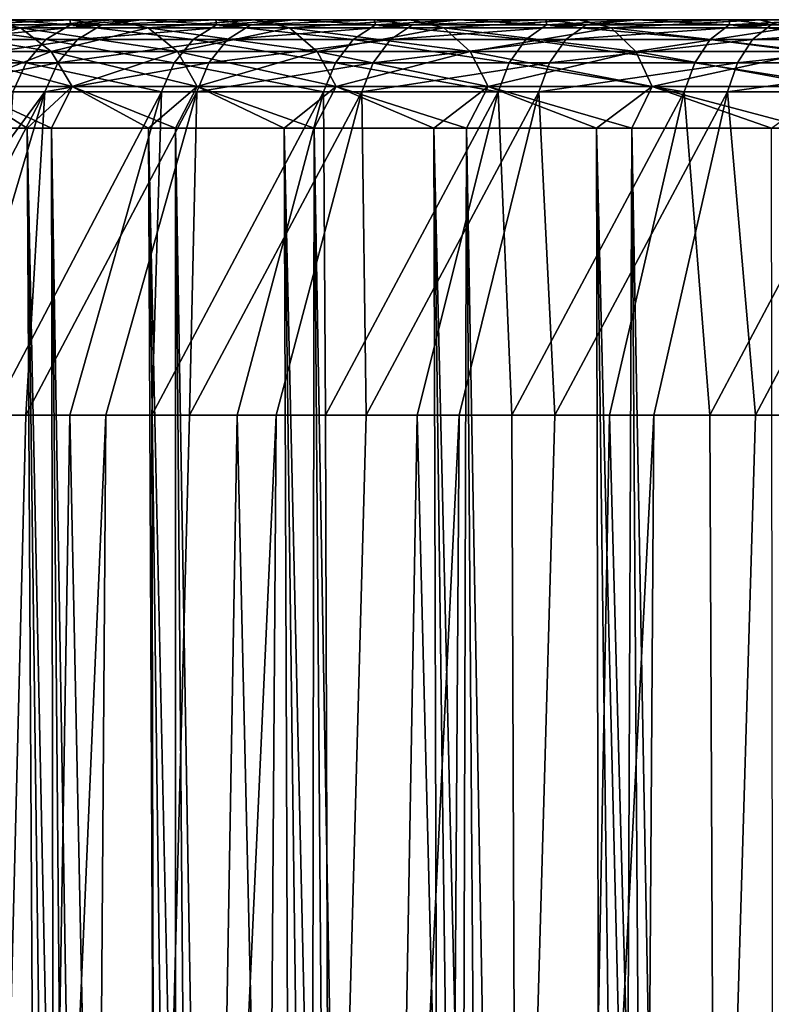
# Model space of a CAD drawing. Header units: millimetres. Extents: x -39.5 to 39.5, y -2 to 94.9.
# Tile 655 of 656: x -13.6 to -10.2, y 90.4 to 94.9. Entities that reach past the tile are written whole.
import ezdxf

# ---------------------------------------------------------------- set-up
doc = ezdxf.new("R2010")
doc.units = ezdxf.units.MM
doc.header["$LTSCALE"] = 65.185185
for name, color, linetype in [('15', 7, 'CONTINUOUS'), ('32', 7, 'CONTINUOUS'), ('35', 7, 'CONTINUOUS'), ('6', 7, 'CONTINUOUS'), ('7', 7, 'CONTINUOUS'), ('8', 7, 'CONTINUOUS')]:
    doc.layers.add(name, color=color, linetype=linetype)

msp = doc.modelspace()

# ---------------------------------------------------------------- linework, layer by layer
at = {"layer": '15', "color": 7, "linetype": 'Continuous'}
for points in [[(-13.5858, 60.1972, -6.1008), (-13.3541, 60.1972, -6.5925), (-14.0303, 94.3969, -6.2714), (-13.5858, 60.1972, -6.1008)], [(-14.0303, 94.3969, -6.2714), (-13.3541, 60.1972, -6.5925), (-13.5479, 94.3969, -7.255), (-14.0303, 94.3969, -6.2714)], [(-13.3836, 60.1972, 6.5325), (-13.6129, 60.1972, 6.0401), (-13.934, 94.3969, 6.4825), (-13.3836, 60.1972, 6.5325)], [(-13.4372, 94.3969, 7.458), (-13.3836, 60.1972, 6.5325), (-13.934, 94.3969, 6.4825), (-13.4372, 94.3969, 7.458)], [(-13.1046, 60.1972, -7.0755), (-12.8376, 60.1972, -7.5491), (-13.5479, 94.3969, -7.255), (-13.1046, 60.1972, -7.0755)], [(-13.5479, 94.3969, -7.255), (-12.8376, 60.1972, -7.5491), (-12.9964, 94.3969, -8.2021), (-13.5479, 94.3969, -7.255)], [(-13.3541, 60.1972, -6.5925), (-13.1046, 60.1972, -7.0755), (-13.5479, 94.3969, -7.255), (-13.3541, 60.1972, -6.5925)], [(-13.1364, 60.1972, 7.0163), (-13.3836, 60.1972, 6.5325), (-13.4372, 94.3969, 7.458), (-13.1364, 60.1972, 7.0163)], [(-12.8718, 60.1972, 7.4908), (-13.1364, 60.1972, 7.0163), (-13.4372, 94.3969, 7.458), (-12.8718, 60.1972, 7.4908)], [(-12.8722, 94.3969, 8.3956), (-12.8718, 60.1972, 7.4908), (-13.4372, 94.3969, 7.458), (-12.8722, 94.3969, 8.3956)], [(-12.5535, 60.1972, -8.0128), (-12.2525, 60.1972, -8.4658), (-12.9964, 94.3969, -8.2021), (-12.5535, 60.1972, -8.0128)], [(-12.9964, 94.3969, -8.2021), (-12.2525, 60.1972, -8.4658), (-12.3786, 94.3969, -9.1077), (-12.9964, 94.3969, -8.2021)], [(-12.8376, 60.1972, -7.5491), (-12.5535, 60.1972, -8.0128), (-12.9964, 94.3969, -8.2021), (-12.8376, 60.1972, -7.5491)], [(-12.5899, 60.1972, 7.9553), (-12.8718, 60.1972, 7.4908), (-12.8722, 94.3969, 8.3956), (-12.5899, 60.1972, 7.9553)], [(-12.2913, 60.1972, 8.4093), (-12.5899, 60.1972, 7.9553), (-12.8722, 94.3969, 8.3956), (-12.2913, 60.1972, 8.4093)], [(-12.2419, 94.3969, 9.2907), (-12.2913, 60.1972, 8.4093), (-12.8722, 94.3969, 8.3956), (-12.2419, 94.3969, 9.2907)], [(-11.9351, 60.1972, -8.9076), (-11.6019, 60.1972, -9.3376), (-12.3786, 94.3969, -9.1077), (-11.9351, 60.1972, -8.9076)], [(-12.3786, 94.3969, -9.1077), (-11.6019, 60.1972, -9.3376), (-11.6978, 94.3969, -9.967), (-12.3786, 94.3969, -9.1077)], [(-12.2525, 60.1972, -8.4658), (-11.9351, 60.1972, -8.9076), (-12.3786, 94.3969, -9.1077), (-12.2525, 60.1972, -8.4658)], [(-11.9763, 60.1972, 8.8522), (-12.2913, 60.1972, 8.4093), (-12.2419, 94.3969, 9.2907), (-11.9763, 60.1972, 8.8522)], [(-11.6453, 60.1972, 9.2833), (-11.9763, 60.1972, 8.8522), (-12.2419, 94.3969, 9.2907), (-11.6453, 60.1972, 9.2833)], [(-11.5489, 94.3969, 10.1392), (-11.6453, 60.1972, 9.2833), (-12.2419, 94.3969, 9.2907), (-11.5489, 94.3969, 10.1392)], [(-11.2532, 60.1972, -9.755), (-10.8894, 60.1972, -10.1594), (-11.6978, 94.3969, -9.967), (-11.2532, 60.1972, -9.755)], [(-11.6978, 94.3969, -9.967), (-10.8894, 60.1972, -10.1594), (-10.9574, 94.3969, -10.7756), (-11.6978, 94.3969, -9.967)], [(-11.6019, 60.1972, -9.3376), (-11.2532, 60.1972, -9.755), (-11.6978, 94.3969, -9.967), (-11.6019, 60.1972, -9.3376)], [(-11.2987, 60.1972, 9.7022), (-11.6453, 60.1972, 9.2833), (-11.5489, 94.3969, 10.1392), (-11.2987, 60.1972, 9.7022)], [(-10.937, 60.1972, 10.1082), (-11.2987, 60.1972, 9.7022), (-11.5489, 94.3969, 10.1392), (-10.937, 60.1972, 10.1082)], [(-10.7968, 94.3969, 10.9366), (-10.937, 60.1972, 10.1082), (-11.5489, 94.3969, 10.1392), (-10.7968, 94.3969, 10.9366)], [(-10.5111, 60.1972, -10.5503), (-10.1189, 60.1972, -10.9271), (-10.9574, 94.3969, -10.7756), (-10.5111, 60.1972, -10.5503)], [(-10.9574, 94.3969, -10.7756), (-10.1189, 60.1972, -10.9271), (-10.1614, 94.3969, -11.5293), (-10.9574, 94.3969, -10.7756)], [(-10.8894, 60.1972, -10.1594), (-10.5111, 60.1972, -10.5503), (-10.9574, 94.3969, -10.7756), (-10.8894, 60.1972, -10.1594)], [(-10.5606, 60.1972, 10.5009), (-10.937, 60.1972, 10.1082), (-10.7968, 94.3969, 10.9366), (-10.5606, 60.1972, 10.5009)], [(-10.17, 60.1972, 10.8796), (-10.5606, 60.1972, 10.5009), (-10.7968, 94.3969, 10.9366), (-10.17, 60.1972, 10.8796)], [(-9.9889, 94.3969, 11.6792), (-10.17, 60.1972, 10.8796), (-10.7968, 94.3969, 10.9366), (-9.9889, 94.3969, 11.6792)], [(-9.7658, 60.1972, 11.2438), (-10.17, 60.1972, 10.8796), (-9.9889, 94.3969, 11.6792), (-9.7658, 60.1972, 11.2438)]]:
    msp.add_3dface(points, dxfattribs=at)
at = {"layer": '32', "color": 7, "linetype": 'Continuous'}
for points in [[(-13.3501, 94.8669, 9.2726), (-13.6581, 94.89, 8.5319), (-13.9518, 94.8669, 8.3399), (-13.3501, 94.8669, 9.2726)], [(-13.6573, 94.89, -8.5331), (-13.3505, 94.89, -9.0052), (-13.8236, 94.8669, -8.5507), (-13.6573, 94.89, -8.5331)], [(-13.8236, 94.8669, -8.5507), (-13.3505, 94.89, -9.0052), (-13.2079, 94.8669, -9.4741), (-13.8236, 94.8669, -8.5507)], [(-13.3515, 94.89, 9.0038), (-13.6581, 94.89, 8.5319), (-13.3501, 94.8669, 9.2726), (-13.3515, 94.89, 9.0038)], [(-13.0283, 94.89, 9.4655), (-13.3515, 94.89, 9.0038), (-13.3501, 94.8669, 9.2726), (-13.0283, 94.89, 9.4655)], [(-13.3505, 94.89, -9.0052), (-13.0271, 94.89, -9.4671), (-13.2079, 94.8669, -9.4741), (-13.3505, 94.89, -9.0052)], [(-12.6862, 94.8669, 10.162), (-13.0283, 94.89, 9.4655), (-13.3501, 94.8669, 9.2726), (-12.6862, 94.8669, 10.162)], [(-13.0271, 94.89, -9.4671), (-12.6883, 94.89, -9.9169), (-13.2079, 94.8669, -9.4741), (-13.0271, 94.89, -9.4671)], [(-13.2079, 94.8669, -9.4741), (-12.6883, 94.89, -9.9169), (-12.5305, 94.8669, -10.3534), (-13.2079, 94.8669, -9.4741)], [(-12.6896, 94.89, 9.9151), (-13.0283, 94.89, 9.4655), (-12.6862, 94.8669, 10.162), (-12.6896, 94.89, 9.9151)], [(-12.3368, 94.89, 10.3511), (-12.6896, 94.89, 9.9151), (-12.6862, 94.8669, 10.162), (-12.3368, 94.89, 10.3511)], [(-12.6883, 94.89, -9.9169), (-12.3352, 94.89, -10.3529), (-12.5305, 94.8669, -10.3534), (-12.6883, 94.89, -9.9169)], [(-11.9632, 94.8669, 11.004), (-12.3368, 94.89, 10.3511), (-12.6862, 94.8669, 10.162), (-11.9632, 94.8669, 11.004)], [(-12.3352, 94.89, -10.3529), (-11.967, 94.89, -10.7762), (-12.5305, 94.8669, -10.3534), (-12.3352, 94.89, -10.3529)], [(-12.5305, 94.8669, -10.3534), (-11.967, 94.89, -10.7762), (-11.7948, 94.8669, -11.1843), (-12.5305, 94.8669, -10.3534)], [(-11.9687, 94.89, 10.7743), (-12.3368, 94.89, 10.3511), (-11.9632, 94.8669, 11.004), (-11.9687, 94.89, 10.7743)], [(-11.5846, 94.89, 11.186), (-11.9687, 94.89, 10.7743), (-11.9632, 94.8669, 11.004), (-11.5846, 94.89, 11.186)], [(-11.967, 94.89, -10.7762), (-11.5828, 94.89, -11.1879), (-11.7948, 94.8669, -11.1843), (-11.967, 94.89, -10.7762)], [(-11.1843, 94.8669, 11.7948), (-11.5846, 94.89, 11.186), (-11.9632, 94.8669, 11.004), (-11.1843, 94.8669, 11.7948)], [(-11.5828, 94.89, -11.1879), (-11.1841, 94.89, -11.5864), (-11.7948, 94.8669, -11.1843), (-11.5828, 94.89, -11.1879)], [(-11.7948, 94.8669, -11.1843), (-11.1841, 94.89, -11.5864), (-11.004, 94.8669, -11.9632), (-11.7948, 94.8669, -11.1843)], [(-11.1859, 94.89, 11.5847), (-11.5846, 94.89, 11.186), (-11.1843, 94.8669, 11.7948), (-11.1859, 94.89, 11.5847)], [(-10.7743, 94.89, 11.9688), (-11.1859, 94.89, 11.5847), (-11.1843, 94.8669, 11.7948), (-10.7743, 94.89, 11.9688)], [(-10.3534, 94.8669, 12.5305), (-10.7743, 94.89, 11.9688), (-11.1843, 94.8669, 11.7948), (-10.3534, 94.8669, 12.5305)], [(-11.1841, 94.89, -11.5864), (-10.7724, 94.89, -11.9704), (-11.004, 94.8669, -11.9632), (-11.1841, 94.89, -11.5864)], [(-10.7724, 94.89, -11.9704), (-10.3492, 94.89, -12.3384), (-11.004, 94.8669, -11.9632), (-10.7724, 94.89, -11.9704)], [(-11.004, 94.8669, -11.9632), (-10.3492, 94.89, -12.3384), (-10.162, 94.8669, -12.6862), (-11.004, 94.8669, -11.9632)], [(-10.351, 94.89, 12.3369), (-10.7743, 94.89, 11.9688), (-10.3534, 94.8669, 12.5305), (-10.351, 94.89, 12.3369)], [(-9.915, 94.89, 12.6897), (-10.351, 94.89, 12.3369), (-10.3534, 94.8669, 12.5305), (-9.915, 94.89, 12.6897)], [(-9.4741, 94.8669, 13.2079), (-9.915, 94.89, 12.6897), (-10.3534, 94.8669, 12.5305), (-9.4741, 94.8669, 13.2079)], [(-10.3492, 94.89, -12.3384), (-9.9134, 94.89, -12.6911), (-10.162, 94.8669, -12.6862), (-10.3492, 94.89, -12.3384)], [(-9.9134, 94.89, -12.6911), (-9.4639, 94.89, -13.0294), (-10.162, 94.8669, -12.6862), (-9.9134, 94.89, -12.6911)], [(-10.162, 94.8669, -12.6862), (-9.4639, 94.89, -13.0294), (-9.2726, 94.8669, -13.3501), (-10.162, 94.8669, -12.6862)], [(-13.4623, 94.7995, 9.3505), (-13.9518, 94.8669, 8.3399), (-14.069, 94.7995, 8.41), (-13.4623, 94.7995, 9.3505)], [(-13.3501, 94.8669, 9.2726), (-13.9518, 94.8669, 8.3399), (-13.4623, 94.7995, 9.3505), (-13.3501, 94.8669, 9.2726)], [(-13.8236, 94.8669, -8.5507), (-13.2079, 94.8669, -9.4741), (-13.9398, 94.7995, -8.6225), (-13.8236, 94.8669, -8.5507)], [(-13.9398, 94.7995, -8.6225), (-13.2079, 94.8669, -9.4741), (-13.3188, 94.7995, -9.5537), (-13.9398, 94.7995, -8.6225)], [(-12.7928, 94.7995, 10.2474), (-13.3501, 94.8669, 9.2726), (-13.4623, 94.7995, 9.3505), (-12.7928, 94.7995, 10.2474)], [(-12.6862, 94.8669, 10.162), (-13.3501, 94.8669, 9.2726), (-12.7928, 94.7995, 10.2474), (-12.6862, 94.8669, 10.162)], [(-13.2079, 94.8669, -9.4741), (-12.5305, 94.8669, -10.3534), (-13.3188, 94.7995, -9.5537), (-13.2079, 94.8669, -9.4741)], [(-13.3188, 94.7995, -9.5537), (-12.5305, 94.8669, -10.3534), (-12.6358, 94.7995, -10.4403), (-13.3188, 94.7995, -9.5537)], [(-12.0637, 94.7995, 11.0965), (-12.6862, 94.8669, 10.162), (-12.7928, 94.7995, 10.2474), (-12.0637, 94.7995, 11.0965)], [(-11.9632, 94.8669, 11.004), (-12.6862, 94.8669, 10.162), (-12.0637, 94.7995, 11.0965), (-11.9632, 94.8669, 11.004)], [(-12.5305, 94.8669, -10.3534), (-11.7948, 94.8669, -11.1843), (-12.6358, 94.7995, -10.4403), (-12.5305, 94.8669, -10.3534)], [(-12.6358, 94.7995, -10.4403), (-11.7948, 94.8669, -11.1843), (-11.8939, 94.7995, -11.2783), (-12.6358, 94.7995, -10.4403)], [(-11.2783, 94.7995, 11.8939), (-11.9632, 94.8669, 11.004), (-12.0637, 94.7995, 11.0965), (-11.2783, 94.7995, 11.8939)], [(-11.1843, 94.8669, 11.7948), (-11.9632, 94.8669, 11.004), (-11.2783, 94.7995, 11.8939), (-11.1843, 94.8669, 11.7948)], [(-11.7948, 94.8669, -11.1843), (-11.004, 94.8669, -11.9632), (-11.8939, 94.7995, -11.2783), (-11.7948, 94.8669, -11.1843)], [(-11.8939, 94.7995, -11.2783), (-11.004, 94.8669, -11.9632), (-11.0965, 94.7995, -12.0637), (-11.8939, 94.7995, -11.2783)], [(-10.4403, 94.7995, 12.6358), (-11.1843, 94.8669, 11.7948), (-11.2783, 94.7995, 11.8939), (-10.4403, 94.7995, 12.6358)], [(-10.3534, 94.8669, 12.5305), (-11.1843, 94.8669, 11.7948), (-10.4403, 94.7995, 12.6358), (-10.3534, 94.8669, 12.5305)], [(-11.004, 94.8669, -11.9632), (-10.162, 94.8669, -12.6862), (-11.0965, 94.7995, -12.0637), (-11.004, 94.8669, -11.9632)], [(-11.0965, 94.7995, -12.0637), (-10.162, 94.8669, -12.6862), (-10.2474, 94.7995, -12.7928), (-11.0965, 94.7995, -12.0637)], [(-9.5537, 94.7995, 13.3188), (-10.3534, 94.8669, 12.5305), (-10.4403, 94.7995, 12.6358), (-9.5537, 94.7995, 13.3188)], [(-9.4741, 94.8669, 13.2079), (-10.3534, 94.8669, 12.5305), (-9.5537, 94.7995, 13.3188), (-9.4741, 94.8669, 13.2079)], [(-10.162, 94.8669, -12.6862), (-9.2726, 94.8669, -13.3501), (-10.2474, 94.7995, -12.7928), (-10.162, 94.8669, -12.6862)], [(-10.2474, 94.7995, -12.7928), (-9.2726, 94.8669, -13.3501), (-9.3505, 94.7995, -13.4623), (-10.2474, 94.7995, -12.7928)], [(-13.5526, 94.6941, 9.4132), (-14.069, 94.7995, 8.41), (-14.1634, 94.6941, 8.4664), (-13.5526, 94.6941, 9.4132)], [(-13.4623, 94.7995, 9.3505), (-14.069, 94.7995, 8.41), (-13.5526, 94.6941, 9.4132), (-13.4623, 94.7995, 9.3505)], [(-13.9398, 94.7995, -8.6225), (-13.3188, 94.7995, -9.5537), (-14.0333, 94.6941, -8.6804), (-13.9398, 94.7995, -8.6225)], [(-14.0333, 94.6941, -8.6804), (-13.3188, 94.7995, -9.5537), (-13.4082, 94.6941, -9.6178), (-14.0333, 94.6941, -8.6804)], [(-12.8786, 94.6941, 10.3161), (-13.4623, 94.7995, 9.3505), (-13.5526, 94.6941, 9.4132), (-12.8786, 94.6941, 10.3161)], [(-12.7928, 94.7995, 10.2474), (-13.4623, 94.7995, 9.3505), (-12.8786, 94.6941, 10.3161), (-12.7928, 94.7995, 10.2474)], [(-13.3188, 94.7995, -9.5537), (-12.6358, 94.7995, -10.4403), (-13.4082, 94.6941, -9.6178), (-13.3188, 94.7995, -9.5537)], [(-13.4082, 94.6941, -9.6178), (-12.6358, 94.7995, -10.4403), (-12.7206, 94.6941, -10.5104), (-13.4082, 94.6941, -9.6178)], [(-12.1446, 94.6941, 11.1709), (-12.7928, 94.7995, 10.2474), (-12.8786, 94.6941, 10.3161), (-12.1446, 94.6941, 11.1709)], [(-12.0637, 94.7995, 11.0965), (-12.7928, 94.7995, 10.2474), (-12.1446, 94.6941, 11.1709), (-12.0637, 94.7995, 11.0965)], [(-12.6358, 94.7995, -10.4403), (-11.8939, 94.7995, -11.2783), (-12.7206, 94.6941, -10.5104), (-12.6358, 94.7995, -10.4403)], [(-12.7206, 94.6941, -10.5104), (-11.8939, 94.7995, -11.2783), (-11.9737, 94.6941, -11.354), (-12.7206, 94.6941, -10.5104)], [(-11.354, 94.6941, 11.9737), (-12.0637, 94.7995, 11.0965), (-12.1446, 94.6941, 11.1709), (-11.354, 94.6941, 11.9737)], [(-11.2783, 94.7995, 11.8939), (-12.0637, 94.7995, 11.0965), (-11.354, 94.6941, 11.9737), (-11.2783, 94.7995, 11.8939)], [(-11.8939, 94.7995, -11.2783), (-11.0965, 94.7995, -12.0637), (-11.9737, 94.6941, -11.354), (-11.8939, 94.7995, -11.2783)], [(-11.9737, 94.6941, -11.354), (-11.0965, 94.7995, -12.0637), (-11.1709, 94.6941, -12.1446), (-11.9737, 94.6941, -11.354)], [(-10.5104, 94.6941, 12.7206), (-11.2783, 94.7995, 11.8939), (-11.354, 94.6941, 11.9737), (-10.5104, 94.6941, 12.7206)], [(-10.4403, 94.7995, 12.6358), (-11.2783, 94.7995, 11.8939), (-10.5104, 94.6941, 12.7206), (-10.4403, 94.7995, 12.6358)], [(-11.0965, 94.7995, -12.0637), (-10.2474, 94.7995, -12.7928), (-11.1709, 94.6941, -12.1446), (-11.0965, 94.7995, -12.0637)], [(-11.1709, 94.6941, -12.1446), (-10.2474, 94.7995, -12.7928), (-10.3161, 94.6941, -12.8786), (-11.1709, 94.6941, -12.1446)], [(-9.6178, 94.6941, 13.4082), (-10.4403, 94.7995, 12.6358), (-10.5104, 94.6941, 12.7206), (-9.6178, 94.6941, 13.4082)], [(-9.5537, 94.7995, 13.3188), (-10.4403, 94.7995, 12.6358), (-9.6178, 94.6941, 13.4082), (-9.5537, 94.7995, 13.3188)], [(-10.2474, 94.7995, -12.7928), (-9.3505, 94.7995, -13.4623), (-10.3161, 94.6941, -12.8786), (-10.2474, 94.7995, -12.7928)], [(-10.3161, 94.6941, -12.8786), (-9.3505, 94.7995, -13.4623), (-9.4132, 94.6941, -13.5526), (-10.3161, 94.6941, -12.8786)], [(-13.6137, 94.561, 9.4532), (-13.5526, 94.6941, 9.4132), (-14.1634, 94.6941, 8.4664), (-13.6137, 94.561, 9.4532)], [(-13.4673, 94.561, -9.6606), (-14.0954, 94.561, -8.7186), (-13.4082, 94.6941, -9.6178), (-13.4673, 94.561, -9.6606)], [(-14.0954, 94.561, -8.7186), (-14.0333, 94.6941, -8.6804), (-13.4082, 94.6941, -9.6178), (-14.0954, 94.561, -8.7186)], [(-13.6137, 94.561, 9.4532), (-12.9368, 94.561, 10.3603), (-13.5526, 94.6941, 9.4132), (-13.6137, 94.561, 9.4532)], [(-12.9368, 94.561, 10.3603), (-12.8786, 94.6941, 10.3161), (-13.5526, 94.6941, 9.4132), (-12.9368, 94.561, 10.3603)], [(-12.7763, 94.561, -10.5575), (-13.4673, 94.561, -9.6606), (-12.7206, 94.6941, -10.5104), (-12.7763, 94.561, -10.5575)], [(-13.4673, 94.561, -9.6606), (-13.4082, 94.6941, -9.6178), (-12.7206, 94.6941, -10.5104), (-13.4673, 94.561, -9.6606)], [(-12.9368, 94.561, 10.3603), (-12.1994, 94.561, 11.2191), (-12.8786, 94.6941, 10.3161), (-12.9368, 94.561, 10.3603)], [(-12.1994, 94.561, 11.2191), (-12.1446, 94.6941, 11.1709), (-12.8786, 94.6941, 10.3161), (-12.1994, 94.561, 11.2191)], [(-12.0257, 94.561, -11.4052), (-12.7763, 94.561, -10.5575), (-11.9737, 94.6941, -11.354), (-12.0257, 94.561, -11.4052)], [(-12.7763, 94.561, -10.5575), (-12.7206, 94.6941, -10.5104), (-11.9737, 94.6941, -11.354), (-12.7763, 94.561, -10.5575)], [(-12.1994, 94.561, 11.2191), (-11.405, 94.561, 12.0258), (-12.1446, 94.6941, 11.1709), (-12.1994, 94.561, 11.2191)], [(-11.405, 94.561, 12.0258), (-11.354, 94.6941, 11.9737), (-12.1446, 94.6941, 11.1709), (-11.405, 94.561, 12.0258)], [(-11.219, 94.561, -12.1995), (-12.0257, 94.561, -11.4052), (-11.1709, 94.6941, -12.1446), (-11.219, 94.561, -12.1995)], [(-12.0257, 94.561, -11.4052), (-11.9737, 94.6941, -11.354), (-11.1709, 94.6941, -12.1446), (-12.0257, 94.561, -11.4052)], [(-11.405, 94.561, 12.0258), (-10.5575, 94.561, 12.7763), (-11.354, 94.6941, 11.9737), (-11.405, 94.561, 12.0258)], [(-10.5575, 94.561, 12.7763), (-10.5104, 94.6941, 12.7206), (-11.354, 94.6941, 11.9737), (-10.5575, 94.561, 12.7763)], [(-10.3604, 94.561, -12.9367), (-11.219, 94.561, -12.1995), (-10.3161, 94.6941, -12.8786), (-10.3604, 94.561, -12.9367)], [(-11.219, 94.561, -12.1995), (-11.1709, 94.6941, -12.1446), (-10.3161, 94.6941, -12.8786), (-11.219, 94.561, -12.1995)], [(-10.5575, 94.561, 12.7763), (-9.661, 94.561, 13.467), (-10.5104, 94.6941, 12.7206), (-10.5575, 94.561, 12.7763)], [(-9.661, 94.561, 13.467), (-9.6178, 94.6941, 13.4082), (-10.5104, 94.6941, 12.7206), (-9.661, 94.561, 13.467)], [(-9.4538, 94.561, -13.6132), (-10.3604, 94.561, -12.9367), (-9.4132, 94.6941, -13.5526), (-9.4538, 94.561, -13.6132)], [(-10.3604, 94.561, -12.9367), (-10.3161, 94.6941, -12.8786), (-9.4132, 94.6941, -13.5526), (-10.3604, 94.561, -12.9367)]]:
    msp.add_3dface(points, dxfattribs=at)
at = {"layer": '35', "color": 7, "linetype": 'Continuous'}
for points in [[(-13.5779, 94.8526, -7.8392), (-13.7442, 94.89, -7.9305), (-14.0916, 94.8526, -6.8729), (-13.5779, 94.8526, -7.8392)], [(-14.0916, 94.8526, 6.8729), (-13.7497, 94.89, 7.9209), (-13.5779, 94.8526, 7.8392), (-14.0916, 94.8526, 6.8729)], [(-13.7497, 94.89, 7.9209), (-13.1652, 94.89, 8.8582), (-13.5779, 94.8526, 7.8392), (-13.7497, 94.89, 7.9209)], [(-13.1581, 94.89, -8.8685), (-13.7442, 94.89, -7.9305), (-13.5779, 94.8526, -7.8392), (-13.1581, 94.89, -8.8685)], [(-12.998, 94.8526, -8.7672), (-13.1581, 94.89, -8.8685), (-13.5779, 94.8526, -7.8392), (-12.998, 94.8526, -8.7672)], [(-13.5779, 94.8526, 7.8392), (-13.1652, 94.89, 8.8582), (-12.998, 94.8526, 8.7672), (-13.5779, 94.8526, 7.8392)], [(-13.1652, 94.89, 8.8582), (-12.5154, 94.89, 9.755), (-12.998, 94.8526, 8.7672), (-13.1652, 94.89, 8.8582)], [(-12.5067, 94.89, -9.766), (-13.1581, 94.89, -8.8685), (-12.998, 94.8526, -8.7672), (-12.5067, 94.89, -9.766)], [(-12.3547, 94.8526, -9.6526), (-12.5067, 94.89, -9.766), (-12.998, 94.8526, -8.7672), (-12.3547, 94.8526, -9.6526)], [(-12.998, 94.8526, 8.7672), (-12.5154, 94.89, 9.755), (-12.3547, 94.8526, 9.6526), (-12.998, 94.8526, 8.7672)], [(-12.5154, 94.89, 9.755), (-11.807, 94.89, 10.6012), (-12.3547, 94.8526, 9.6526), (-12.5154, 94.89, 9.755)], [(-11.7972, 94.89, -10.6121), (-12.5067, 94.89, -9.766), (-12.3547, 94.8526, -9.6526), (-11.7972, 94.89, -10.6121)], [(-11.6513, 94.8526, -10.4909), (-11.7972, 94.89, -10.6121), (-12.3547, 94.8526, -9.6526), (-11.6513, 94.8526, -10.4909)], [(-12.3547, 94.8526, 9.6526), (-11.807, 94.89, 10.6012), (-11.6513, 94.8526, 10.4909), (-12.3547, 94.8526, 9.6526)], [(-11.807, 94.89, 10.6012), (-11.0377, 94.89, 11.3999), (-11.6513, 94.8526, 10.4909), (-11.807, 94.89, 10.6012)], [(-11.0271, 94.89, -11.4101), (-11.7972, 94.89, -10.6121), (-11.6513, 94.8526, -10.4909), (-11.0271, 94.89, -11.4101)], [(-10.8911, 94.8526, -11.2781), (-11.0271, 94.89, -11.4101), (-11.6513, 94.8526, -10.4909), (-10.8911, 94.8526, -11.2781)], [(-11.6513, 94.8526, 10.4909), (-11.0377, 94.89, 11.3999), (-10.8911, 94.8526, 11.2781), (-11.6513, 94.8526, 10.4909)], [(-11.0377, 94.89, 11.3999), (-10.2159, 94.89, 12.1422), (-10.8911, 94.8526, 11.2781), (-11.0377, 94.89, 11.3999)], [(-10.2056, 94.89, -12.1508), (-11.0271, 94.89, -11.4101), (-10.8911, 94.8526, -11.2781), (-10.2056, 94.89, -12.1508)], [(-10.0779, 94.8526, -12.0103), (-10.2056, 94.89, -12.1508), (-10.8911, 94.8526, -11.2781), (-10.0779, 94.8526, -12.0103)], [(-10.8911, 94.8526, 11.2781), (-10.2159, 94.89, 12.1422), (-10.0779, 94.8526, 12.0103), (-10.8911, 94.8526, 11.2781)], [(-10.2159, 94.89, 12.1422), (-9.3426, 94.89, 12.8258), (-10.0779, 94.8526, 12.0103), (-10.2159, 94.89, 12.1422)], [(-9.3346, 94.89, -12.8317), (-10.2056, 94.89, -12.1508), (-10.0779, 94.8526, -12.0103), (-9.3346, 94.89, -12.8317)], [(-13.5779, 94.8526, -7.8392), (-14.0916, 94.8526, -6.8729), (-13.438, 94.7459, -7.7584), (-13.5779, 94.8526, -7.8392)], [(-13.438, 94.7459, -7.7584), (-14.0916, 94.8526, -6.8729), (-13.9465, 94.7459, -6.8022), (-13.438, 94.7459, -7.7584)], [(-14.0916, 94.8526, 6.8729), (-13.5779, 94.8526, 7.8392), (-13.9465, 94.7459, 6.8022), (-14.0916, 94.8526, 6.8729)], [(-13.9465, 94.7459, 6.8022), (-13.5779, 94.8526, 7.8392), (-13.438, 94.7459, 7.7584), (-13.9465, 94.7459, 6.8022)], [(-12.998, 94.8526, -8.7672), (-13.5779, 94.8526, -7.8392), (-12.8641, 94.7459, -8.6769), (-12.998, 94.8526, -8.7672)], [(-12.8641, 94.7459, -8.6769), (-13.5779, 94.8526, -7.8392), (-13.438, 94.7459, -7.7584), (-12.8641, 94.7459, -8.6769)], [(-13.5779, 94.8526, 7.8392), (-12.998, 94.8526, 8.7672), (-13.438, 94.7459, 7.7584), (-13.5779, 94.8526, 7.8392)], [(-13.438, 94.7459, 7.7584), (-12.998, 94.8526, 8.7672), (-12.8641, 94.7459, 8.6769), (-13.438, 94.7459, 7.7584)], [(-12.3547, 94.8526, -9.6526), (-12.998, 94.8526, -8.7672), (-12.2275, 94.7459, -9.5531), (-12.3547, 94.8526, -9.6526)], [(-12.2275, 94.7459, -9.5531), (-12.998, 94.8526, -8.7672), (-12.8641, 94.7459, -8.6769), (-12.2275, 94.7459, -9.5531)], [(-12.998, 94.8526, 8.7672), (-12.3547, 94.8526, 9.6526), (-12.8641, 94.7459, 8.6769), (-12.998, 94.8526, 8.7672)], [(-12.8641, 94.7459, 8.6769), (-12.3547, 94.8526, 9.6526), (-12.2275, 94.7459, 9.5531), (-12.8641, 94.7459, 8.6769)], [(-11.6513, 94.8526, -10.4909), (-12.3547, 94.8526, -9.6526), (-11.5313, 94.7459, -10.3828), (-11.6513, 94.8526, -10.4909)], [(-11.5313, 94.7459, -10.3828), (-12.3547, 94.8526, -9.6526), (-12.2275, 94.7459, -9.5531), (-11.5313, 94.7459, -10.3828)], [(-12.3547, 94.8526, 9.6526), (-11.6513, 94.8526, 10.4909), (-12.2275, 94.7459, 9.5531), (-12.3547, 94.8526, 9.6526)], [(-12.2275, 94.7459, 9.5531), (-11.6513, 94.8526, 10.4909), (-11.5313, 94.7459, 10.3828), (-12.2275, 94.7459, 9.5531)], [(-10.8911, 94.8526, -11.2781), (-11.6513, 94.8526, -10.4909), (-10.7789, 94.7459, -11.1619), (-10.8911, 94.8526, -11.2781)], [(-10.7789, 94.7459, -11.1619), (-11.6513, 94.8526, -10.4909), (-11.5313, 94.7459, -10.3828), (-10.7789, 94.7459, -11.1619)], [(-11.6513, 94.8526, 10.4909), (-10.8911, 94.8526, 11.2781), (-11.5313, 94.7459, 10.3828), (-11.6513, 94.8526, 10.4909)], [(-11.5313, 94.7459, 10.3828), (-10.8911, 94.8526, 11.2781), (-10.7789, 94.7459, 11.1619), (-11.5313, 94.7459, 10.3828)], [(-10.0779, 94.8526, -12.0103), (-10.8911, 94.8526, -11.2781), (-9.9741, 94.7459, -11.8866), (-10.0779, 94.8526, -12.0103)], [(-9.9741, 94.7459, -11.8866), (-10.8911, 94.8526, -11.2781), (-10.7789, 94.7459, -11.1619), (-9.9741, 94.7459, -11.8866)], [(-10.8911, 94.8526, 11.2781), (-10.0779, 94.8526, 12.0103), (-10.7789, 94.7459, 11.1619), (-10.8911, 94.8526, 11.2781)], [(-10.7789, 94.7459, 11.1619), (-10.0779, 94.8526, 12.0103), (-9.9741, 94.7459, 11.8866), (-10.7789, 94.7459, 11.1619)], [(-13.438, 94.7459, -7.7584), (-13.9465, 94.7459, -6.8022), (-13.3437, 94.5858, -7.704), (-13.438, 94.7459, -7.7584)], [(-13.3437, 94.5858, -7.704), (-13.9465, 94.7459, -6.8022), (-13.8486, 94.5858, -6.7544), (-13.3437, 94.5858, -7.704)], [(-13.9465, 94.7459, 6.8022), (-13.438, 94.7459, 7.7584), (-13.8486, 94.5858, 6.7544), (-13.9465, 94.7459, 6.8022)], [(-13.8486, 94.5858, 6.7544), (-13.438, 94.7459, 7.7584), (-13.3437, 94.5858, 7.704), (-13.8486, 94.5858, 6.7544)], [(-12.8641, 94.7459, -8.6769), (-13.438, 94.7459, -7.7584), (-12.7738, 94.5858, -8.6161), (-12.8641, 94.7459, -8.6769)], [(-12.7738, 94.5858, -8.6161), (-13.438, 94.7459, -7.7584), (-13.3437, 94.5858, -7.704), (-12.7738, 94.5858, -8.6161)], [(-13.438, 94.7459, 7.7584), (-12.8641, 94.7459, 8.6769), (-13.3437, 94.5858, 7.704), (-13.438, 94.7459, 7.7584)], [(-13.3437, 94.5858, 7.704), (-12.8641, 94.7459, 8.6769), (-12.7738, 94.5858, 8.6161), (-13.3437, 94.5858, 7.704)], [(-12.2275, 94.7459, -9.5531), (-12.8641, 94.7459, -8.6769), (-12.1417, 94.5858, -9.4861), (-12.2275, 94.7459, -9.5531)], [(-12.1417, 94.5858, -9.4861), (-12.8641, 94.7459, -8.6769), (-12.7738, 94.5858, -8.6161), (-12.1417, 94.5858, -9.4861)], [(-12.8641, 94.7459, 8.6769), (-12.2275, 94.7459, 9.5531), (-12.7738, 94.5858, 8.6161), (-12.8641, 94.7459, 8.6769)], [(-12.7738, 94.5858, 8.6161), (-12.2275, 94.7459, 9.5531), (-12.1417, 94.5858, 9.4861), (-12.7738, 94.5858, 8.6161)], [(-11.5313, 94.7459, -10.3828), (-12.2275, 94.7459, -9.5531), (-11.4504, 94.5858, -10.31), (-11.5313, 94.7459, -10.3828)], [(-11.4504, 94.5858, -10.31), (-12.2275, 94.7459, -9.5531), (-12.1417, 94.5858, -9.4861), (-11.4504, 94.5858, -10.31)], [(-12.2275, 94.7459, 9.5531), (-11.5313, 94.7459, 10.3828), (-12.1417, 94.5858, 9.4861), (-12.2275, 94.7459, 9.5531)], [(-12.1417, 94.5858, 9.4861), (-11.5313, 94.7459, 10.3828), (-11.4504, 94.5858, 10.31), (-12.1417, 94.5858, 9.4861)], [(-10.7789, 94.7459, -11.1619), (-11.5313, 94.7459, -10.3828), (-10.7033, 94.5858, -11.0836), (-10.7789, 94.7459, -11.1619)], [(-10.7033, 94.5858, -11.0836), (-11.5313, 94.7459, -10.3828), (-11.4504, 94.5858, -10.31), (-10.7033, 94.5858, -11.0836)], [(-11.5313, 94.7459, 10.3828), (-10.7789, 94.7459, 11.1619), (-11.4504, 94.5858, 10.31), (-11.5313, 94.7459, 10.3828)], [(-11.4504, 94.5858, 10.31), (-10.7789, 94.7459, 11.1619), (-10.7033, 94.5858, 11.0836), (-11.4504, 94.5858, 10.31)], [(-9.9741, 94.7459, -11.8866), (-10.7789, 94.7459, -11.1619), (-9.9041, 94.5858, -11.8032), (-9.9741, 94.7459, -11.8866)], [(-9.9041, 94.5858, -11.8032), (-10.7789, 94.7459, -11.1619), (-10.7033, 94.5858, -11.0836), (-9.9041, 94.5858, -11.8032)], [(-10.7789, 94.7459, 11.1619), (-9.9741, 94.7459, 11.8866), (-10.7033, 94.5858, 11.0836), (-10.7789, 94.7459, 11.1619)], [(-10.7033, 94.5858, 11.0836), (-9.9741, 94.7459, 11.8866), (-9.9041, 94.5858, 11.8032), (-10.7033, 94.5858, 11.0836)], [(-14.0303, 94.3969, -6.2714), (-13.5479, 94.3969, -7.255), (-13.8486, 94.5858, -6.7544), (-14.0303, 94.3969, -6.2714)], [(-13.4372, 94.3969, 7.458), (-13.934, 94.3969, 6.4825), (-13.8486, 94.5858, 6.7544), (-13.4372, 94.3969, 7.458)], [(-13.4372, 94.3969, 7.458), (-13.8486, 94.5858, 6.7544), (-13.3437, 94.5858, 7.704), (-13.4372, 94.3969, 7.458)], [(-13.5479, 94.3969, -7.255), (-13.3437, 94.5858, -7.704), (-13.8486, 94.5858, -6.7544), (-13.5479, 94.3969, -7.255)], [(-13.5479, 94.3969, -7.255), (-12.9964, 94.3969, -8.2021), (-13.3437, 94.5858, -7.704), (-13.5479, 94.3969, -7.255)], [(-12.8722, 94.3969, 8.3956), (-13.4372, 94.3969, 7.458), (-13.3437, 94.5858, 7.704), (-12.8722, 94.3969, 8.3956)], [(-12.8722, 94.3969, 8.3956), (-13.3437, 94.5858, 7.704), (-12.7738, 94.5858, 8.6161), (-12.8722, 94.3969, 8.3956)], [(-12.9964, 94.3969, -8.2021), (-12.7738, 94.5858, -8.6161), (-13.3437, 94.5858, -7.704), (-12.9964, 94.3969, -8.2021)], [(-12.9964, 94.3969, -8.2021), (-12.3786, 94.3969, -9.1077), (-12.7738, 94.5858, -8.6161), (-12.9964, 94.3969, -8.2021)], [(-12.2419, 94.3969, 9.2907), (-12.8722, 94.3969, 8.3956), (-12.7738, 94.5858, 8.6161), (-12.2419, 94.3969, 9.2907)], [(-12.2419, 94.3969, 9.2907), (-12.7738, 94.5858, 8.6161), (-12.1417, 94.5858, 9.4861), (-12.2419, 94.3969, 9.2907)], [(-12.3786, 94.3969, -9.1077), (-12.1417, 94.5858, -9.4861), (-12.7738, 94.5858, -8.6161), (-12.3786, 94.3969, -9.1077)], [(-12.3786, 94.3969, -9.1077), (-11.6978, 94.3969, -9.967), (-12.1417, 94.5858, -9.4861), (-12.3786, 94.3969, -9.1077)], [(-11.5489, 94.3969, 10.1392), (-12.2419, 94.3969, 9.2907), (-12.1417, 94.5858, 9.4861), (-11.5489, 94.3969, 10.1392)], [(-11.5489, 94.3969, 10.1392), (-12.1417, 94.5858, 9.4861), (-11.4504, 94.5858, 10.31), (-11.5489, 94.3969, 10.1392)], [(-11.6978, 94.3969, -9.967), (-11.4504, 94.5858, -10.31), (-12.1417, 94.5858, -9.4861), (-11.6978, 94.3969, -9.967)], [(-11.6978, 94.3969, -9.967), (-10.9574, 94.3969, -10.7756), (-11.4504, 94.5858, -10.31), (-11.6978, 94.3969, -9.967)], [(-10.7968, 94.3969, 10.9366), (-11.5489, 94.3969, 10.1392), (-11.4504, 94.5858, 10.31), (-10.7968, 94.3969, 10.9366)], [(-10.7968, 94.3969, 10.9366), (-11.4504, 94.5858, 10.31), (-10.7033, 94.5858, 11.0836), (-10.7968, 94.3969, 10.9366)], [(-10.9574, 94.3969, -10.7756), (-10.7033, 94.5858, -11.0836), (-11.4504, 94.5858, -10.31), (-10.9574, 94.3969, -10.7756)], [(-10.9574, 94.3969, -10.7756), (-10.1614, 94.3969, -11.5293), (-10.7033, 94.5858, -11.0836), (-10.9574, 94.3969, -10.7756)], [(-9.9889, 94.3969, 11.6792), (-10.7968, 94.3969, 10.9366), (-10.7033, 94.5858, 11.0836), (-9.9889, 94.3969, 11.6792)], [(-9.9889, 94.3969, 11.6792), (-10.7033, 94.5858, 11.0836), (-9.9041, 94.5858, 11.8032), (-9.9889, 94.3969, 11.6792)], [(-10.1614, 94.3969, -11.5293), (-9.9041, 94.5858, -11.8032), (-10.7033, 94.5858, -11.0836), (-10.1614, 94.3969, -11.5293)]]:
    msp.add_3dface(points, dxfattribs=at)
at = {"layer": '6', "color": 7, "linetype": 'Continuous'}
for points in [[(-13.3342, 73, -11.2715), (-14.0562, 73, -10.3571), (-13.1896, 93.09, -10.8979), (-13.3342, 73, -11.2715)], [(-13.1896, 93.09, -10.8979), (-14.0562, 73, -10.3571), (-13.554, 93.09, -10.4412), (-13.1896, 93.09, -10.8979)], [(-13.554, 93.09, -10.4412), (-14.0562, 73, -10.3571), (-13.9025, 93.09, -9.9724), (-13.554, 93.09, -10.4412)], [(-13.7109, 93.09, 10.2343), (-13.6892, 73, 10.8378), (-13.3535, 93.09, 10.6965), (-13.7109, 93.09, 10.2343)], [(-13.6892, 73, 10.8378), (-12.9376, 73, 11.7245), (-13.3535, 93.09, 10.6965), (-13.6892, 73, 10.8378)], [(-13.3535, 93.09, 10.6965), (-12.9376, 73, 11.7245), (-12.9805, 93.09, 11.1461), (-13.3535, 93.09, 10.6965)], [(-12.5555, 73, -12.133), (-13.3342, 73, -11.2715), (-12.4151, 93.09, -11.7726), (-12.5555, 73, -12.133)], [(-12.4151, 93.09, -11.7726), (-13.3342, 73, -11.2715), (-12.8098, 93.09, -11.3418), (-12.4151, 93.09, -11.7726)], [(-12.8098, 93.09, -11.3418), (-13.3342, 73, -11.2715), (-13.1896, 93.09, -10.8979), (-12.8098, 93.09, -11.3418)], [(-12.9805, 93.09, 11.1461), (-12.9376, 73, 11.7245), (-12.5924, 93.09, 11.5828), (-12.9805, 93.09, 11.1461)], [(-12.9376, 73, 11.7245), (-12.1277, 73, 12.5606), (-12.5924, 93.09, 11.5828), (-12.9376, 73, 11.7245)], [(-12.5924, 93.09, 11.5828), (-12.1277, 73, 12.5606), (-12.1896, 93.09, 12.006), (-12.5924, 93.09, 11.5828)], [(-11.7188, 73, -12.9427), (-12.5555, 73, -12.133), (-11.5828, 93.09, -12.5924), (-11.7188, 73, -12.9427)], [(-11.5828, 93.09, -12.5924), (-12.5555, 73, -12.133), (-12.006, 93.09, -12.1896), (-11.5828, 93.09, -12.5924)], [(-12.006, 93.09, -12.1896), (-12.5555, 73, -12.133), (-12.4151, 93.09, -11.7726), (-12.006, 93.09, -12.1896)], [(-12.1896, 93.09, 12.006), (-12.1277, 73, 12.5606), (-11.7726, 93.09, 12.4151), (-12.1896, 93.09, 12.006)], [(-12.1277, 73, 12.5606), (-11.2661, 73, 13.3387), (-11.7726, 93.09, 12.4151), (-12.1277, 73, 12.5606)], [(-11.7726, 93.09, 12.4151), (-11.2661, 73, 13.3387), (-11.3418, 93.09, 12.8098), (-11.7726, 93.09, 12.4151)], [(-10.8317, 73, -13.694), (-11.7188, 73, -12.9427), (-10.6965, 93.09, -13.3535), (-10.8317, 73, -13.694)], [(-10.6965, 93.09, -13.3535), (-11.7188, 73, -12.9427), (-11.1461, 93.09, -12.9805), (-10.6965, 93.09, -13.3535)], [(-11.1461, 93.09, -12.9805), (-11.7188, 73, -12.9427), (-11.5828, 93.09, -12.5924), (-11.1461, 93.09, -12.9805)], [(-11.3418, 93.09, 12.8098), (-11.2661, 73, 13.3387), (-10.8979, 93.09, 13.1896), (-11.3418, 93.09, 12.8098)], [(-11.2661, 73, 13.3387), (-10.3516, 73, 14.0602), (-10.8979, 93.09, 13.1896), (-11.2661, 73, 13.3387)], [(-10.8979, 93.09, 13.1896), (-10.3516, 73, 14.0602), (-10.4412, 93.09, 13.554), (-10.8979, 93.09, 13.1896)], [(-9.8964, 73, -14.3842), (-10.8317, 73, -13.694), (-9.7603, 93.09, -14.0523), (-9.8964, 73, -14.3842)], [(-9.7603, 93.09, -14.0523), (-10.8317, 73, -13.694), (-10.2343, 93.09, -13.7109), (-9.7603, 93.09, -14.0523)], [(-10.2343, 93.09, -13.7109), (-10.8317, 73, -13.694), (-10.6965, 93.09, -13.3535), (-10.2343, 93.09, -13.7109)], [(-10.4412, 93.09, 13.554), (-10.3516, 73, 14.0602), (-9.9724, 93.09, 13.9025), (-10.4412, 93.09, 13.554)], [(-10.3516, 73, 14.0602), (-9.3955, 73, 14.7166), (-9.9724, 93.09, 13.9025), (-10.3516, 73, 14.0602)]]:
    msp.add_3dface(points, dxfattribs=at)
at = {"layer": '7', "color": 7, "linetype": 'Continuous'}
for points in [[(-14.2349, 93.09, -9.4919), (-14.5507, 93.09, -9.0004), (-13.4673, 94.561, -9.6606), (-14.2349, 93.09, -9.4919)], [(-13.4673, 94.561, -9.6606), (-14.5507, 93.09, -9.0004), (-14.0954, 94.561, -8.7186), (-13.4673, 94.561, -9.6606)], [(-13.9025, 93.09, -9.9724), (-14.2349, 93.09, -9.4919), (-13.4673, 94.561, -9.6606), (-13.9025, 93.09, -9.9724)], [(-13.554, 93.09, -10.4412), (-13.9025, 93.09, -9.9724), (-13.4673, 94.561, -9.6606), (-13.554, 93.09, -10.4412)], [(-13.7109, 93.09, 10.2343), (-13.3535, 93.09, 10.6965), (-12.9368, 94.561, 10.3603), (-13.7109, 93.09, 10.2343)], [(-13.6137, 94.561, 9.4532), (-13.7109, 93.09, 10.2343), (-12.9368, 94.561, 10.3603), (-13.6137, 94.561, 9.4532)], [(-13.1896, 93.09, -10.8979), (-13.554, 93.09, -10.4412), (-12.7763, 94.561, -10.5575), (-13.1896, 93.09, -10.8979)], [(-12.7763, 94.561, -10.5575), (-13.554, 93.09, -10.4412), (-13.4673, 94.561, -9.6606), (-12.7763, 94.561, -10.5575)], [(-13.3535, 93.09, 10.6965), (-12.9805, 93.09, 11.1461), (-12.9368, 94.561, 10.3603), (-13.3535, 93.09, 10.6965)], [(-12.8098, 93.09, -11.3418), (-13.1896, 93.09, -10.8979), (-12.7763, 94.561, -10.5575), (-12.8098, 93.09, -11.3418)], [(-12.9805, 93.09, 11.1461), (-12.5924, 93.09, 11.5828), (-12.1994, 94.561, 11.2191), (-12.9805, 93.09, 11.1461)], [(-12.9368, 94.561, 10.3603), (-12.9805, 93.09, 11.1461), (-12.1994, 94.561, 11.2191), (-12.9368, 94.561, 10.3603)], [(-12.4151, 93.09, -11.7726), (-12.8098, 93.09, -11.3418), (-12.0257, 94.561, -11.4052), (-12.4151, 93.09, -11.7726)], [(-12.0257, 94.561, -11.4052), (-12.8098, 93.09, -11.3418), (-12.7763, 94.561, -10.5575), (-12.0257, 94.561, -11.4052)], [(-12.5924, 93.09, 11.5828), (-12.1896, 93.09, 12.006), (-12.1994, 94.561, 11.2191), (-12.5924, 93.09, 11.5828)], [(-12.006, 93.09, -12.1896), (-12.4151, 93.09, -11.7726), (-12.0257, 94.561, -11.4052), (-12.006, 93.09, -12.1896)], [(-12.1994, 94.561, 11.2191), (-12.1896, 93.09, 12.006), (-11.405, 94.561, 12.0258), (-12.1994, 94.561, 11.2191)], [(-12.1896, 93.09, 12.006), (-11.7726, 93.09, 12.4151), (-11.405, 94.561, 12.0258), (-12.1896, 93.09, 12.006)], [(-11.219, 94.561, -12.1995), (-12.006, 93.09, -12.1896), (-12.0257, 94.561, -11.4052), (-11.219, 94.561, -12.1995)], [(-11.5828, 93.09, -12.5924), (-12.006, 93.09, -12.1896), (-11.219, 94.561, -12.1995), (-11.5828, 93.09, -12.5924)], [(-11.7726, 93.09, 12.4151), (-11.3418, 93.09, 12.8098), (-11.405, 94.561, 12.0258), (-11.7726, 93.09, 12.4151)], [(-11.1461, 93.09, -12.9805), (-11.5828, 93.09, -12.5924), (-11.219, 94.561, -12.1995), (-11.1461, 93.09, -12.9805)], [(-11.405, 94.561, 12.0258), (-11.3418, 93.09, 12.8098), (-10.5575, 94.561, 12.7763), (-11.405, 94.561, 12.0258)], [(-11.3418, 93.09, 12.8098), (-10.8979, 93.09, 13.1896), (-10.5575, 94.561, 12.7763), (-11.3418, 93.09, 12.8098)], [(-10.3604, 94.561, -12.9367), (-11.1461, 93.09, -12.9805), (-11.219, 94.561, -12.1995), (-10.3604, 94.561, -12.9367)], [(-10.6965, 93.09, -13.3535), (-11.1461, 93.09, -12.9805), (-10.3604, 94.561, -12.9367), (-10.6965, 93.09, -13.3535)], [(-10.8979, 93.09, 13.1896), (-10.4412, 93.09, 13.554), (-10.5575, 94.561, 12.7763), (-10.8979, 93.09, 13.1896)], [(-10.2343, 93.09, -13.7109), (-10.6965, 93.09, -13.3535), (-10.3604, 94.561, -12.9367), (-10.2343, 93.09, -13.7109)], [(-10.5575, 94.561, 12.7763), (-10.4412, 93.09, 13.554), (-9.661, 94.561, 13.467), (-10.5575, 94.561, 12.7763)], [(-10.4412, 93.09, 13.554), (-9.9724, 93.09, 13.9025), (-9.661, 94.561, 13.467), (-10.4412, 93.09, 13.554)], [(-9.4538, 94.561, -13.6132), (-10.2343, 93.09, -13.7109), (-10.3604, 94.561, -12.9367), (-9.4538, 94.561, -13.6132)], [(-9.7603, 93.09, -14.0523), (-10.2343, 93.09, -13.7109), (-9.4538, 94.561, -13.6132), (-9.7603, 93.09, -14.0523)]]:
    msp.add_3dface(points, dxfattribs=at)
at = {"layer": '8', "color": 7, "linetype": 'Continuous'}
for points in [[(-13.6573, 94.89, -8.5331), (-13.9464, 94.89, -8.0524), (-13.1581, 94.89, -8.8685), (-13.6573, 94.89, -8.5331)], [(-13.1581, 94.89, -8.8685), (-13.9464, 94.89, -8.0524), (-13.7442, 94.89, -7.9305), (-13.1581, 94.89, -8.8685)], [(-13.7497, 94.89, 7.9209), (-13.6581, 94.89, 8.5319), (-13.1652, 94.89, 8.8582), (-13.7497, 94.89, 7.9209)], [(-13.6581, 94.89, 8.5319), (-13.3515, 94.89, 9.0038), (-13.1652, 94.89, 8.8582), (-13.6581, 94.89, 8.5319)], [(-13.3505, 94.89, -9.0052), (-13.6573, 94.89, -8.5331), (-13.1581, 94.89, -8.8685), (-13.3505, 94.89, -9.0052)], [(-13.3515, 94.89, 9.0038), (-13.0283, 94.89, 9.4655), (-13.1652, 94.89, 8.8582), (-13.3515, 94.89, 9.0038)], [(-13.0271, 94.89, -9.4671), (-13.3505, 94.89, -9.0052), (-12.5067, 94.89, -9.766), (-13.0271, 94.89, -9.4671)], [(-12.5067, 94.89, -9.766), (-13.3505, 94.89, -9.0052), (-13.1581, 94.89, -8.8685), (-12.5067, 94.89, -9.766)], [(-13.1652, 94.89, 8.8582), (-13.0283, 94.89, 9.4655), (-12.5154, 94.89, 9.755), (-13.1652, 94.89, 8.8582)], [(-13.0283, 94.89, 9.4655), (-12.6896, 94.89, 9.9151), (-12.5154, 94.89, 9.755), (-13.0283, 94.89, 9.4655)], [(-12.6883, 94.89, -9.9169), (-13.0271, 94.89, -9.4671), (-12.5067, 94.89, -9.766), (-12.6883, 94.89, -9.9169)], [(-12.6896, 94.89, 9.9151), (-12.3368, 94.89, 10.3511), (-12.5154, 94.89, 9.755), (-12.6896, 94.89, 9.9151)], [(-12.3352, 94.89, -10.3529), (-12.6883, 94.89, -9.9169), (-11.7972, 94.89, -10.6121), (-12.3352, 94.89, -10.3529)], [(-11.7972, 94.89, -10.6121), (-12.6883, 94.89, -9.9169), (-12.5067, 94.89, -9.766), (-11.7972, 94.89, -10.6121)], [(-12.5154, 94.89, 9.755), (-12.3368, 94.89, 10.3511), (-11.807, 94.89, 10.6012), (-12.5154, 94.89, 9.755)], [(-12.3368, 94.89, 10.3511), (-11.9687, 94.89, 10.7743), (-11.807, 94.89, 10.6012), (-12.3368, 94.89, 10.3511)], [(-11.967, 94.89, -10.7762), (-12.3352, 94.89, -10.3529), (-11.7972, 94.89, -10.6121), (-11.967, 94.89, -10.7762)], [(-11.9687, 94.89, 10.7743), (-11.5846, 94.89, 11.186), (-11.807, 94.89, 10.6012), (-11.9687, 94.89, 10.7743)], [(-11.5828, 94.89, -11.1879), (-11.967, 94.89, -10.7762), (-11.0271, 94.89, -11.4101), (-11.5828, 94.89, -11.1879)], [(-11.0271, 94.89, -11.4101), (-11.967, 94.89, -10.7762), (-11.7972, 94.89, -10.6121), (-11.0271, 94.89, -11.4101)], [(-11.807, 94.89, 10.6012), (-11.5846, 94.89, 11.186), (-11.0377, 94.89, 11.3999), (-11.807, 94.89, 10.6012)], [(-11.5846, 94.89, 11.186), (-11.1859, 94.89, 11.5847), (-11.0377, 94.89, 11.3999), (-11.5846, 94.89, 11.186)], [(-11.1841, 94.89, -11.5864), (-11.5828, 94.89, -11.1879), (-11.0271, 94.89, -11.4101), (-11.1841, 94.89, -11.5864)], [(-11.1859, 94.89, 11.5847), (-10.7743, 94.89, 11.9688), (-10.2159, 94.89, 12.1422), (-11.1859, 94.89, 11.5847)], [(-11.0377, 94.89, 11.3999), (-11.1859, 94.89, 11.5847), (-10.2159, 94.89, 12.1422), (-11.0377, 94.89, 11.3999)], [(-10.7724, 94.89, -11.9704), (-11.1841, 94.89, -11.5864), (-10.2056, 94.89, -12.1508), (-10.7724, 94.89, -11.9704)], [(-10.2056, 94.89, -12.1508), (-11.1841, 94.89, -11.5864), (-11.0271, 94.89, -11.4101), (-10.2056, 94.89, -12.1508)], [(-10.7743, 94.89, 11.9688), (-10.351, 94.89, 12.3369), (-10.2159, 94.89, 12.1422), (-10.7743, 94.89, 11.9688)], [(-10.3492, 94.89, -12.3384), (-10.7724, 94.89, -11.9704), (-10.2056, 94.89, -12.1508), (-10.3492, 94.89, -12.3384)], [(-10.351, 94.89, 12.3369), (-9.915, 94.89, 12.6897), (-9.3426, 94.89, 12.8258), (-10.351, 94.89, 12.3369)], [(-10.2159, 94.89, 12.1422), (-10.351, 94.89, 12.3369), (-9.3426, 94.89, 12.8258), (-10.2159, 94.89, 12.1422)], [(-9.9134, 94.89, -12.6911), (-10.3492, 94.89, -12.3384), (-9.3346, 94.89, -12.8317), (-9.9134, 94.89, -12.6911)], [(-9.3346, 94.89, -12.8317), (-10.3492, 94.89, -12.3384), (-10.2056, 94.89, -12.1508), (-9.3346, 94.89, -12.8317)]]:
    msp.add_3dface(points, dxfattribs=at)

doc.saveas('drawing.dxf')
